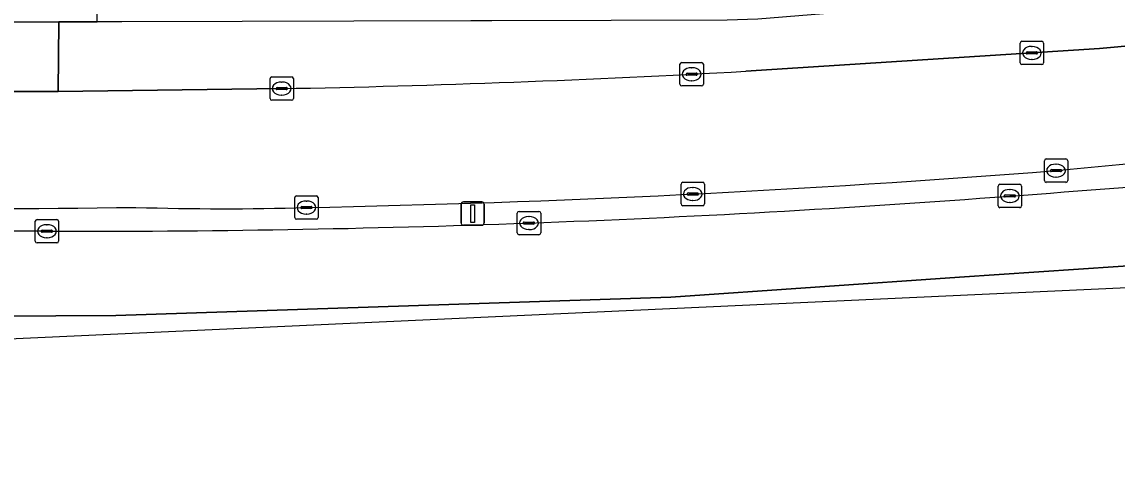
# Model space of a CAD drawing. Extents: x 160023 to 161302, y 384750 to 385707.
# Drawn here: x 160553.5 to 160600.36, y 384797.96 to 384816.85 of the extents above; entities that cross this region are included whole.
import ezdxf

# ---------------------------------------------------------------- set-up
doc = ezdxf.new("R2010")
doc.units = 0
for name, color, linetype in [('IMGEO_Kolk', 7, 'Continuous'), ('IMGEO_Lichtmast', 7, 'Continuous'), ('IMGEO_Pand', 7, 'Continuous'), ('IMGEO_Rijbaan_lokaal_open', 7, 'Continuous'), ('IMGEO_Rijbaan_regionaal_gesloten', 7, 'Continuous'), ('IMGEO_Verkeerseiland_open', 7, 'Continuous'), ('IMGEO_Voetpad_open', 7, 'Continuous')]:
    doc.layers.add(name, color=color, linetype=linetype)

msp = doc.modelspace()

# ---------------------------------------------------------------- linework, layer by layer
at = {"layer": 'IMGEO_Kolk'}
for p, q in [((160596.214, 384815.096), (160596.214, 384815.948)), ((160596.289, 384816.022), (160597.141, 384816.022)), ((160596.702, 384815.802), (160596.727, 384815.802)), ((160597.215, 384815.948), (160597.215, 384815.096)), ((160596.473, 384815.516), (160596.473, 384815.528)), ((160596.911, 384815.479), (160596.513, 384815.479)), ((160596.516, 384815.565), (160596.914, 384815.565)), ((160596.725, 384815.242), (160596.7, 384815.242)), ((160596.957, 384815.528), (160596.957, 384815.516)), ((160581.656, 384814.186), (160581.656, 384815.038)), ((160581.731, 384815.112), (160582.583, 384815.112)), ((160582.144, 384814.892), (160582.169, 384814.892)), ((160582.657, 384815.038), (160582.657, 384814.186)), ((160597.141, 384815.022), (160596.289, 384815.022)), ((160564.113, 384813.571), (160564.113, 384814.423)), ((160564.188, 384814.497), (160565.04, 384814.497)), ((160564.601, 384814.277), (160564.626, 384814.277)), ((160565.114, 384814.423), (160565.114, 384813.571)), ((160581.915, 384814.606), (160581.915, 384814.618)), ((160582.353, 384814.569), (160581.955, 384814.569)), ((160581.958, 384814.655), (160582.356, 384814.655)), ((160582.167, 384814.332), (160582.142, 384814.332)), ((160582.399, 384814.618), (160582.399, 384814.606)), ((160564.372, 384813.991), (160564.372, 384814.003)), ((160564.81, 384813.954), (160564.412, 384813.954)), ((160564.415, 384814.04), (160564.813, 384814.04)), ((160564.856, 384814.003), (160564.856, 384813.991)), ((160582.583, 384814.112), (160581.731, 384814.112)), ((160565.04, 384813.497), (160564.188, 384813.497)), ((160564.624, 384813.717), (160564.599, 384813.717)), ((160597.322, 384810.982), (160598.174, 384810.982)), ((160597.247, 384810.056), (160597.247, 384810.908)), ((160597.506, 384810.476), (160597.506, 384810.488)), ((160597.549, 384810.525), (160597.947, 384810.525)), ((160597.735, 384810.762), (160597.76, 384810.762)), ((160597.99, 384810.488), (160597.99, 384810.476)), ((160598.248, 384810.908), (160598.248, 384810.056)), ((160581.776, 384809.982), (160582.628, 384809.982)), ((160597.944, 384810.439), (160597.546, 384810.439)), ((160597.758, 384810.202), (160597.733, 384810.202)), ((160581.701, 384809.056), (160581.701, 384809.908)), ((160582.003, 384809.525), (160582.401, 384809.525)), ((160582.189, 384809.762), (160582.214, 384809.762)), ((160582.702, 384809.908), (160582.702, 384809.056)), ((160595.274, 384808.971), (160595.274, 384809.823)), ((160595.349, 384809.897), (160596.201, 384809.897)), ((160595.762, 384809.677), (160595.787, 384809.677)), ((160596.275, 384809.823), (160596.275, 384808.971)), ((160598.174, 384809.982), (160597.322, 384809.982)), ((160565.171, 384808.476), (160565.171, 384809.328)), ((160565.246, 384809.402), (160566.098, 384809.402)), ((160565.659, 384809.182), (160565.684, 384809.182)), ((160566.172, 384809.328), (160566.172, 384808.476)), ((160581.96, 384809.476), (160581.96, 384809.488)), ((160582.398, 384809.439), (160582, 384809.439)), ((160582.212, 384809.202), (160582.187, 384809.202)), ((160582.444, 384809.488), (160582.444, 384809.476)), ((160595.533, 384809.391), (160595.533, 384809.403)), ((160595.971, 384809.354), (160595.573, 384809.354)), ((160595.576, 384809.44), (160595.974, 384809.44)), ((160595.785, 384809.117), (160595.76, 384809.117)), ((160596.017, 384809.403), (160596.017, 384809.391)), ((160565.43, 384808.896), (160565.43, 384808.908)), ((160565.868, 384808.859), (160565.47, 384808.859)), ((160565.473, 384808.945), (160565.871, 384808.945)), ((160565.682, 384808.622), (160565.657, 384808.622)), ((160565.914, 384808.908), (160565.914, 384808.896)), ((160574.694, 384807.813), (160574.694, 384808.665)), ((160574.769, 384808.739), (160575.621, 384808.739)), ((160575.695, 384808.665), (160575.695, 384807.813)), ((160582.628, 384808.982), (160581.776, 384808.982)), ((160596.201, 384808.897), (160595.349, 384808.897)), ((160554.068, 384807.462), (160554.068, 384808.314)), ((160554.143, 384808.388), (160554.995, 384808.388)), ((160554.556, 384808.168), (160554.581, 384808.168)), ((160555.069, 384808.314), (160555.069, 384807.462)), ((160566.098, 384808.402), (160565.246, 384808.402)), ((160574.953, 384808.233), (160574.953, 384808.245)), ((160575.391, 384808.196), (160574.993, 384808.196)), ((160574.996, 384808.282), (160575.394, 384808.282)), ((160575.182, 384808.519), (160575.207, 384808.519)), ((160575.437, 384808.245), (160575.437, 384808.233)), ((160554.327, 384807.882), (160554.327, 384807.894)), ((160554.765, 384807.845), (160554.367, 384807.845)), ((160554.37, 384807.931), (160554.768, 384807.931)), ((160554.811, 384807.894), (160554.811, 384807.882)), ((160575.621, 384807.739), (160574.769, 384807.739)), ((160575.205, 384807.959), (160575.18, 384807.959)), ((160554.995, 384807.388), (160554.143, 384807.388)), ((160554.579, 384807.608), (160554.554, 384807.608))]:
    msp.add_line(p, q, dxfattribs=at)
for points in [[(160596.214, 384815.096), (160596.214, 384815.948)], [(160596.289, 384816.022), (160597.141, 384816.022)], [(160597.215, 384815.948), (160597.215, 384815.096)], [(160581.656, 384814.186), (160581.656, 384815.038)], [(160581.731, 384815.112), (160582.583, 384815.112)], [(160582.657, 384815.038), (160582.657, 384814.186)], [(160597.141, 384815.022), (160596.289, 384815.022)], [(160564.113, 384813.571), (160564.113, 384814.423)], [(160564.188, 384814.497), (160565.04, 384814.497)], [(160565.114, 384814.423), (160565.114, 384813.571)], [(160582.583, 384814.112), (160581.731, 384814.112)], [(160565.04, 384813.497), (160564.188, 384813.497)], [(160597.322, 384810.982), (160598.174, 384810.982)], [(160597.247, 384810.056), (160597.247, 384810.908)], [(160598.248, 384810.908), (160598.248, 384810.056)], [(160581.776, 384809.982), (160582.628, 384809.982)], [(160581.701, 384809.056), (160581.701, 384809.908)], [(160582.702, 384809.908), (160582.702, 384809.056)], [(160595.274, 384808.971), (160595.274, 384809.823)], [(160595.349, 384809.897), (160596.201, 384809.897)], [(160596.275, 384809.823), (160596.275, 384808.971)], [(160598.174, 384809.982), (160597.322, 384809.982)], [(160565.171, 384808.476), (160565.171, 384809.328)], [(160565.246, 384809.402), (160566.098, 384809.402)], [(160566.172, 384809.328), (160566.172, 384808.476)], [(160574.694, 384807.813), (160574.694, 384808.665)], [(160574.769, 384808.739), (160575.621, 384808.739)], [(160575.695, 384808.665), (160575.695, 384807.813)], [(160582.628, 384808.982), (160581.776, 384808.982)], [(160596.201, 384808.897), (160595.349, 384808.897)], [(160554.068, 384807.462), (160554.068, 384808.314)], [(160554.143, 384808.388), (160554.995, 384808.388)], [(160555.069, 384808.314), (160555.069, 384807.462)], [(160566.098, 384808.402), (160565.246, 384808.402)], [(160575.621, 384807.739), (160574.769, 384807.739)], [(160554.995, 384807.388), (160554.143, 384807.388)]]:
    msp.add_lwpolyline(points, dxfattribs=at)
for centre, radius, start, end in [((160596.291, 384815.946), 0.0765, 91.552, 178.448), ((160596.291, 384815.946), 0.0765, 91.552, 178.448), ((160597.139, 384815.946), 0.0765, 1.552, 88.448), ((160597.139, 384815.946), 0.0765, 1.552, 88.448), ((160596.513, 384815.525), 0.0403, 85.8775, 175.7526), ((160596.51, 384815.515), 0.0366, 178.938, 274.7102), ((160596.914, 384815.522), 0.043, 264.8664, 352.4533), ((160596.918, 384815.527), 0.0386, 1.7309, 96.639), ((160581.733, 384815.036), 0.0765, 91.552, 178.448), ((160581.733, 384815.036), 0.0765, 91.552, 178.448), ((160582.581, 384815.036), 0.0765, 1.552, 88.448), ((160582.581, 384815.036), 0.0765, 1.552, 88.448), ((160596.291, 384815.098), 0.0765, 181.552, 268.448), ((160596.291, 384815.098), 0.0765, 181.552, 268.448), ((160597.139, 384815.098), 0.0765, 271.552, 358.448), ((160597.139, 384815.098), 0.0765, 271.552, 358.448), ((160564.19, 384814.421), 0.0765, 91.552, 178.448), ((160564.19, 384814.421), 0.0765, 91.552, 178.448), ((160565.038, 384814.421), 0.0765, 1.552, 88.448), ((160565.038, 384814.421), 0.0765, 1.552, 88.448), ((160581.955, 384814.615), 0.0403, 85.8775, 175.7526), ((160581.952, 384814.605), 0.0366, 178.938, 274.7102), ((160582.356, 384814.612), 0.043, 264.8664, 352.4533), ((160582.36, 384814.617), 0.0386, 1.7309, 96.639), ((160564.412, 384814), 0.0403, 85.8775, 175.7526), ((160564.409, 384813.99), 0.0366, 178.938, 274.7102), ((160564.813, 384813.997), 0.043, 264.8664, 352.4533), ((160564.817, 384814.002), 0.0386, 1.7309, 96.639), ((160581.733, 384814.188), 0.0765, 181.552, 268.448), ((160581.733, 384814.188), 0.0765, 181.552, 268.448), ((160582.581, 384814.188), 0.0765, 271.552, 358.448), ((160582.581, 384814.188), 0.0765, 271.552, 358.448), ((160564.19, 384813.573), 0.0765, 181.552, 268.448), ((160564.19, 384813.573), 0.0765, 181.552, 268.448), ((160565.038, 384813.573), 0.0765, 271.552, 358.448), ((160565.038, 384813.573), 0.0765, 271.552, 358.448), ((160597.324, 384810.906), 0.0765, 91.552, 178.448), ((160597.324, 384810.906), 0.0765, 91.552, 178.448), ((160598.172, 384810.906), 0.0765, 1.552, 88.448), ((160598.172, 384810.906), 0.0765, 1.552, 88.448), ((160597.546, 384810.485), 0.0403, 85.8775, 175.7526), ((160597.543, 384810.475), 0.0366, 178.938, 274.7102), ((160597.947, 384810.482), 0.043, 264.8664, 352.4533), ((160597.951, 384810.487), 0.0386, 1.7309, 96.639), ((160581.778, 384809.906), 0.0765, 91.552, 178.448), ((160581.778, 384809.906), 0.0765, 91.552, 178.448), ((160582.626, 384809.906), 0.0765, 1.552, 88.448), ((160582.626, 384809.906), 0.0765, 1.552, 88.448), ((160597.324, 384810.058), 0.0765, 181.552, 268.448), ((160597.324, 384810.058), 0.0765, 181.552, 268.448), ((160598.172, 384810.058), 0.0765, 271.552, 358.448), ((160598.172, 384810.058), 0.0765, 271.552, 358.448), ((160582, 384809.485), 0.0403, 85.8775, 175.7526), ((160582.405, 384809.487), 0.0386, 1.7309, 96.639), ((160595.351, 384809.821), 0.0765, 91.552, 178.448), ((160595.351, 384809.821), 0.0765, 91.552, 178.448), ((160596.199, 384809.821), 0.0765, 1.552, 88.448), ((160596.199, 384809.821), 0.0765, 1.552, 88.448), ((160565.248, 384809.326), 0.0765, 91.552, 178.448), ((160565.248, 384809.326), 0.0765, 91.552, 178.448), ((160566.096, 384809.326), 0.0765, 1.552, 88.448), ((160566.096, 384809.326), 0.0765, 1.552, 88.448), ((160581.778, 384809.058), 0.0765, 181.552, 268.448), ((160581.778, 384809.058), 0.0765, 181.552, 268.448), ((160581.997, 384809.475), 0.0366, 178.938, 274.7102), ((160582.401, 384809.482), 0.043, 264.8664, 352.4533), ((160582.626, 384809.058), 0.0765, 271.552, 358.448), ((160582.626, 384809.058), 0.0765, 271.552, 358.448), ((160595.573, 384809.4), 0.0403, 85.8775, 175.7526), ((160595.57, 384809.39), 0.0366, 178.938, 274.7102), ((160595.974, 384809.397), 0.043, 264.8664, 352.4533), ((160595.978, 384809.402), 0.0386, 1.7309, 96.639), ((160565.47, 384808.905), 0.0403, 85.8775, 175.7526), ((160565.467, 384808.895), 0.0366, 178.938, 274.7102), ((160565.871, 384808.902), 0.043, 264.8664, 352.4533), ((160565.875, 384808.907), 0.0386, 1.7309, 96.639), ((160574.771, 384808.663), 0.0765, 91.552, 178.448), ((160574.771, 384808.663), 0.0765, 91.552, 178.448), ((160575.619, 384808.663), 0.0765, 1.552, 88.448), ((160575.619, 384808.663), 0.0765, 1.552, 88.448), ((160595.351, 384808.973), 0.0765, 181.552, 268.448), ((160595.351, 384808.973), 0.0765, 181.552, 268.448), ((160596.199, 384808.973), 0.0765, 271.552, 358.448), ((160596.199, 384808.973), 0.0765, 271.552, 358.448), ((160554.145, 384808.312), 0.0765, 91.552, 178.448), ((160554.145, 384808.312), 0.0765, 91.552, 178.448), ((160554.993, 384808.312), 0.0765, 1.552, 88.448), ((160554.993, 384808.312), 0.0765, 1.552, 88.448), ((160565.248, 384808.478), 0.0765, 181.552, 268.448), ((160565.248, 384808.478), 0.0765, 181.552, 268.448), ((160566.096, 384808.478), 0.0765, 271.552, 358.448), ((160566.096, 384808.478), 0.0765, 271.552, 358.448), ((160574.993, 384808.242), 0.0403, 85.8775, 175.7526), ((160574.99, 384808.232), 0.0366, 178.938, 274.7102), ((160575.394, 384808.239), 0.043, 264.8664, 352.4533), ((160575.398, 384808.244), 0.0386, 1.7309, 96.639), ((160554.367, 384807.891), 0.0403, 85.8775, 175.7526), ((160554.364, 384807.881), 0.0366, 178.938, 274.7102), ((160554.768, 384807.888), 0.043, 264.8664, 352.4533), ((160554.772, 384807.893), 0.0386, 1.7309, 96.639), ((160574.771, 384807.815), 0.0765, 181.552, 268.448), ((160574.771, 384807.815), 0.0765, 181.552, 268.448), ((160575.619, 384807.815), 0.0765, 271.552, 358.448), ((160575.619, 384807.815), 0.0765, 271.552, 358.448), ((160554.145, 384807.464), 0.0765, 181.552, 268.448), ((160554.145, 384807.464), 0.0765, 181.552, 268.448), ((160554.993, 384807.464), 0.0765, 271.552, 358.448), ((160554.993, 384807.464), 0.0765, 271.552, 358.448)]:
    msp.add_arc(centre, radius, start, end, dxfattribs=at)
for centre, major_axis, ratio, start_param, end_param in [((160596.701, 384815.522), (-0.387, 0.002), 0.722429, 4.712389, 7.853982), ((160596.726, 384815.522), (-0.39, 0.002), 0.717154, 1.570796, 4.712389), ((160582.143, 384814.612), (-0.387, 0.002), 0.722429, 4.712389, 7.853982), ((160582.168, 384814.612), (-0.39, 0.002), 0.717154, 1.570796, 4.712389), ((160564.6, 384813.997), (-0.387, 0.002), 0.722429, 4.712389, 7.853982), ((160564.625, 384813.997), (-0.39, 0.002), 0.717154, 1.570796, 4.712389), ((160597.734, 384810.482), (-0.387, 0.002), 0.722429, 4.712389, 7.853982), ((160597.759, 384810.482), (-0.39, 0.002), 0.717154, 1.570796, 4.712389), ((160582.188, 384809.482), (-0.387, 0.002), 0.722429, 4.712389, 7.853982), ((160582.213, 384809.482), (-0.39, 0.002), 0.717154, 1.570796, 4.712389), ((160595.761, 384809.397), (-0.387, 0.002), 0.722429, 4.712389, 7.853982), ((160595.786, 384809.397), (-0.39, 0.002), 0.717154, 1.570796, 4.712389), ((160565.658, 384808.902), (-0.387, 0.002), 0.722429, 4.712389, 7.853982), ((160565.683, 384808.902), (-0.39, 0.002), 0.717154, 1.570796, 4.712389), ((160554.555, 384807.888), (-0.387, 0.002), 0.722429, 4.712389, 7.853982), ((160554.58, 384807.888), (-0.39, 0.002), 0.717154, 1.570796, 4.712389), ((160575.181, 384808.239), (-0.387, 0.002), 0.722429, 4.712389, 7.853982), ((160575.206, 384808.239), (-0.39, 0.002), 0.717154, 1.570796, 4.712389)]:
    msp.add_ellipse(centre, major_axis=major_axis, ratio=ratio, start_param=start_param, end_param=end_param, dxfattribs=at)
at = {"layer": 'IMGEO_Lichtmast'}
for p, q in [((160572.387, 384809.143), (160573.177, 384809.143)), ((160573.177, 384809.143), (160572.387, 384809.143)), ((160572.287, 384808.243), (160572.287, 384809.043)), ((160572.287, 384809.043), (160572.287, 384808.243)), ((160573.277, 384809.043), (160573.277, 384808.243)), ((160573.277, 384808.243), (160573.277, 384809.043)), ((160573.177, 384808.143), (160572.387, 384808.143)), ((160572.387, 384808.143), (160573.177, 384808.143))]:
    msp.add_line(p, q, dxfattribs=at)
msp.add_lwpolyline([(160572.707, 384809.018), (160572.857, 384809.018), (160572.857, 384808.268), (160572.707, 384808.268), (160572.707, 384809.018)], dxfattribs=at)
for centre, start, end in [((160572.387, 384809.043), 90, 180), ((160572.387, 384809.043), 90, 180), ((160573.177, 384809.043), 0, 90), ((160573.177, 384809.043), 360, 90), ((160572.387, 384808.243), 180, 270), ((160572.387, 384808.243), 180, 270), ((160573.177, 384808.243), 270, 0), ((160573.177, 384808.243), 270, 0)]:
    msp.add_arc(centre, 0.1, start, end, dxfattribs=at)
at = {"layer": 'IMGEO_Pand'}
msp.add_lwpolyline([(160557.202, 384825.595), (160557.18, 384830.183), (160557.143, 384837.526), (160557.11, 384844.2), (160557.109, 384844.386), (160548.25, 384844.629), (160547.311, 384846.607), (160537.567, 384846.953), (160535.49, 384845.715), (160531.804, 384843.523), (160538.028, 384832.564), (160545.657, 384832.593), (160545.679, 384828.065), (160545.681, 384827.685), (160545.734, 384816.779), (160551.363, 384816.841), (160551.838, 384816.842), (160555.07, 384816.851), (160556.721, 384816.856), (160556.697, 384821.856), (160556.683, 384824.599)], close=True, dxfattribs=at)
at = {"layer": 'IMGEO_Rijbaan_lokaal_open'}
for points in [[(160615.047, 384817.149), (160612.837, 384816.929), (160610.641, 384816.725), (160599.604, 384815.718), (160596.716, 384815.521), (160584.471, 384814.737)], [(160564.61, 384813.996), (160555.053, 384813.866), (160551.343, 384813.877), (160546.25, 384813.941)]]:
    msp.add_lwpolyline(points, dxfattribs=at)
for centre, radius, start, end in [((160554.655, 385347.363), 533.46, 271.06929, 273.20405), ((160428.826, 386591.967), 1789.475, 275.416643, 276.345653), ((160554.646, 385359.131), 550.339, 271.14802, 274.49198), ((160550.999, 385293.618), 484.765, 267.72771, 270.87227), ((160562.123, 384927.6), 118.75, 268.19318, 271.71254)]:
    msp.add_arc(centre, radius, start, end, dxfattribs=at)
at = {"layer": 'IMGEO_Rijbaan_regionaal_gesloten'}
for points in [[(160666.023, 384815.096), (160643.234, 384811.039), (160631.384, 384809.566), (160622.962, 384808.519), (160615.903, 384807.799), (160602.102, 384806.496), (160593.622, 384805.913), (160581.27, 384805.063), (160557.511, 384804.281), (160534.335, 384804.151), (160518.451, 384803.76), (160497.293, 384802.197), (160482.841, 384801.285), (160463.571, 384801.936), (160433.105, 384803.109), (160400.007, 384805.11), (160400.874, 384801.642), (160401.986, 384801.592), (160422.599, 384800.588), (160443.125, 384799.544), (160464.691, 384798.456), (160474.976, 384797.956)], [(160534.335, 384804.151), (160557.511, 384804.281), (160581.27, 384805.063), (160593.622, 384805.913), (160602.102, 384806.496), (160615.903, 384807.799), (160622.962, 384808.519), (160631.384, 384809.566), (160643.234, 384811.039), (160666.023, 384815.096)], [(160536.931, 384801.145), (160545.148, 384802.929), (160614.171, 384806.098), (160672.527, 384814.457)], [(160554.569, 384807.887), (160548.291, 384807.915)]]:
    msp.add_lwpolyline(points, dxfattribs=at)
for centre, radius, start, end in [((160550.317, 385439.021), 631.264, 274.129502, 277.508557), ((160555.917, 385334.431), 526.546, 269.8533, 274.34126)]:
    msp.add_arc(centre, radius, start, end, dxfattribs=at)
at = {"layer": 'IMGEO_Verkeerseiland_open'}
msp.add_lwpolyline([(160548.291, 384807.915), (160554.569, 384807.887)], dxfattribs=at)
for centre, radius, start, end in [((160428.826, 386591.967), 1789.475, 275.416643, 276.345653), ((160550.317, 385439.021), 631.264, 274.129502, 277.508557), ((160554.646, 385359.131), 550.339, 271.14802, 274.49198), ((160550.999, 385293.618), 484.765, 267.72771, 270.87227), ((160555.917, 385334.431), 526.546, 269.8533, 274.34126), ((160562.123, 384927.6), 118.75, 268.19318, 271.71254)]:
    msp.add_arc(centre, radius, start, end, dxfattribs=at)
at = {"layer": 'IMGEO_Voetpad_open'}
for points in [[(160604.686, 384818.432), (160599.877, 384818.208), (160594.757, 384817.78), (160590.08, 384817.389), (160584.984, 384816.963), (160583.678, 384816.928), (160578.706, 384816.915), (160573.61, 384816.901), (160572.708, 384816.898), (160567.702, 384816.885), (160562.92, 384816.872), (160557.771, 384816.858), (160556.721, 384816.856), (160555.07, 384816.851), (160555.053, 384813.866), (160564.61, 384813.996)], [(160584.471, 384814.737), (160596.716, 384815.521), (160599.604, 384815.718), (160610.641, 384816.725), (160612.837, 384816.929), (160615.047, 384817.149)]]:
    msp.add_lwpolyline(points, dxfattribs=at)
msp.add_lwpolyline([(160551.343, 384813.877), (160555.053, 384813.866), (160555.07, 384816.851), (160551.838, 384816.842), (160551.363, 384816.841)], close=True, dxfattribs=at)
msp.add_arc((160554.655, 385347.363), 533.46, 271.06929, 273.20405, dxfattribs=at)

doc.saveas('drawing.dxf')
